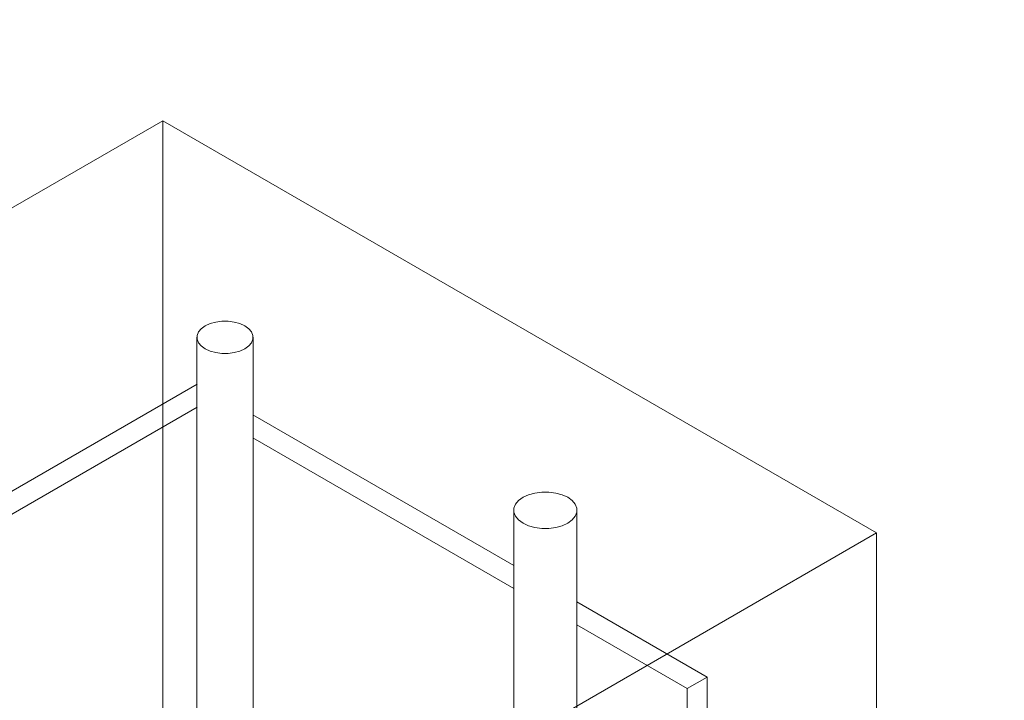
# Model space of a CAD drawing. Header units: metres. Extents: x -54598 to 1827199, y -329446 to -256744.
# Tile 286 of 474: x 201751 to 208760, y -299186 to -294341. Entities that reach past the tile are written whole.
import ezdxf

# ---------------------------------------------------------------- set-up
doc = ezdxf.new("R2010")
doc.units = ezdxf.units.M
for name, color, linetype, lineweight in [('A-WALL', 113, 'Continuous', 20), ('G-ANNO-SYMB', 7, 'Continuous', 9), ('M-HVAC-DUCT', 70, 'Continuous', 20)]:
    doc.layers.add(name, color=color, linetype=linetype, lineweight=lineweight)
doc.styles.add('ISO_1.0', font='isocpeur.ttf')

# ---------------------------------------------------------------- blocks, each defined once
blk = doc.blocks.new('asfdf')
at = {"layer": 'A-WALL'}
for p, q in [((430153, 84531.9), (438062.6, 89098.5)), ((438062.6, 88935.2), (430294.4, 84450.2)), ((438460, 88880.6), (440318.2, 87807.8)), ((440318.2, 87644.5), (438460, 88717.3)), ((440765.3, 87549.6), (441693, 87014)), ((441551.6, 86932.4), (440765.3, 87386.3)), ((441551.6, 86932.4), (441693, 87014)), ((441693, 87014), (441693, 83748)), ((441551.6, 83725.5), (441551.6, 86932.4))]:
    blk.add_line(p, q, dxfattribs=at)
at = {"layer": 'G-ANNO-SYMB'}
for p, q in [((429466.8, 86152.8), (437817.5, 90974)), ((437817.5, 85220.9), (437817.5, 90974)), ((442899.8, 88039.8), (437817.5, 90974)), ((434549.1, 83218.5), (442899.8, 88039.8)), ((442899.8, 88039.8), (442899.8, 82286.6))]:
    blk.add_line(p, q, dxfattribs=at)
at = {"layer": 'M-HVAC-DUCT', "color": 171}
for p, q in [((438061.3, 89432.1), (438061.3, 86002.8)), ((438461.3, 86002.8), (438461.3, 89432.1))]:
    blk.add_line(p, q, dxfattribs=at)
at = {"layer": 'M-HVAC-DUCT', "color": 5}
for p, q in [((440316.7, 88201.2), (440316.7, 84904.6)), ((440766.7, 84904.6), (440766.7, 88201.2))]:
    blk.add_line(p, q, dxfattribs=at)
at = {"layer": 'M-HVAC-DUCT', "color": 171}
for points in [[(438119.9, 89513.7, 0), (438092, 89493.5, 0), (438072.5, 89470.2, 0), (438062.6, 89445, 0), (438062.6, 89419.1, 0), (438072.5, 89393.9, 0), (438092, 89370.6, 0), (438119.9, 89350.4, 0)], [(438402.7, 89513.7, 0), (438367.7, 89529.8, 0), (438327.4, 89541.1, 0), (438283.7, 89546.8, 0), (438238.9, 89546.8, 0), (438195.3, 89541.1, 0), (438154.9, 89529.8, 0), (438119.9, 89513.7, 0)], [(438402.7, 89350.4, 0), (438430.7, 89370.6, 0), (438450.1, 89393.9, 0), (438460, 89419.1, 0), (438460, 89445, 0), (438450.1, 89470.2, 0), (438430.7, 89493.5, 0), (438402.7, 89513.7, 0)], [(438119.9, 89350.4, 0), (438154.9, 89334.3, 0), (438195.3, 89323.1, 0), (438238.9, 89317.3, 0), (438283.7, 89317.3, 0), (438327.4, 89323.1, 0), (438367.7, 89334.3, 0), (438402.7, 89350.4, 0)]]:
    blk.add_polyline3d(points, dxfattribs=at)
at = {"layer": 'M-HVAC-DUCT', "color": 5}
for points in [[(440700.8, 88293.1, 0), (440661.4, 88311.2, 0), (440616, 88323.8, 0), (440566.9, 88330.3, 0), (440516.5, 88330.3, 0), (440467.4, 88323.8, 0), (440422, 88311.2, 0), (440382.6, 88293.1, 0)], [(440382.6, 88293.1, 0), (440351.2, 88270.3, 0), (440329.4, 88244.1, 0), (440318.2, 88215.8, 0), (440318.2, 88186.7, 0), (440329.4, 88158.3, 0), (440351.2, 88132.1, 0), (440382.6, 88109.4, 0)], [(440700.8, 88109.4, 0), (440732.2, 88132.1, 0), (440754.1, 88158.3, 0), (440765.3, 88186.7, 0), (440765.3, 88215.8, 0), (440754.1, 88244.1, 0), (440732.2, 88270.3, 0), (440700.8, 88293.1, 0)], [(440382.6, 88109.4, 0), (440422, 88091.2, 0), (440467.4, 88078.6, 0), (440516.5, 88072.1, 0), (440566.9, 88072.1, 0), (440616, 88078.6, 0), (440661.4, 88091.2, 0), (440700.8, 88109.4, 0)]]:
    blk.add_polyline3d(points, dxfattribs=at)

msp = doc.modelspace()

# ---------------------------------------------------------------- block references
at = {"color": 5, "lineweight": 30}
msp.add_blockref('asfdf', (-235048.8, -386034.1), dxfattribs=at)

# ---------------------------------------------------------------- texts
at = {"insert": (-31447.3, -294346.1), "char_height": 296.352, "width": 15926.819, "attachment_point": 1, "style": 'ISO_1.0'}
msp.add_mtext('\\pi6266.79412;ОБЩИЕ УКАЗАНИЯ.\\P\\pi7963.40932;\\P\\pi0; Данный   рабочий  проект выполнен согласно   задания   на  проектирование.\\PКотельная блочная  {\\C7;1100Гн} предназначена для снабжения теплом .\\P Расчетная температура наружного воздуха tнар.= -14°С.\\P Котельная блочная транспортабельная автоматизированная  {\\C7;1100Гн} производительностью 1.200 МВт смонтирована на прочной раме и поставляется в 100% заводской готовности.\\P Теплоснабжение осуществляется по открытой схеме по температурному графику 90-70°С (2-х трубная система).\\P Котельная комплектуется 2 водогрейными  автоматизированными  котлами  {\\fISOCPEUR|b0|i0|c238|p34;1} котел {\\C0;КВа-0,58\\C7;Гн}.  Котел  оборудован газовыми  горелками.\\PРасход газа на {\\fISOCPEUR|b0|i0|c238|p34;1} котел  {\\C0;КВа-0,46\\C7;Гн}.        -56.8 м3/ч.\\P Внутри блочной котельной располагаются водоподготовительная система, сетевые циркуляционные насосы,  а также электрооборудование, КИП и А (щиты управления, входные распределительные устройства, пульты управления и другое вспомогательное оборудование.\\P Дымовые трубы  поставляются  заводом-изготовителем.\\P Котельная  II  степени  огнестойкости.', dxfattribs=at)

doc.saveas('drawing.dxf')
